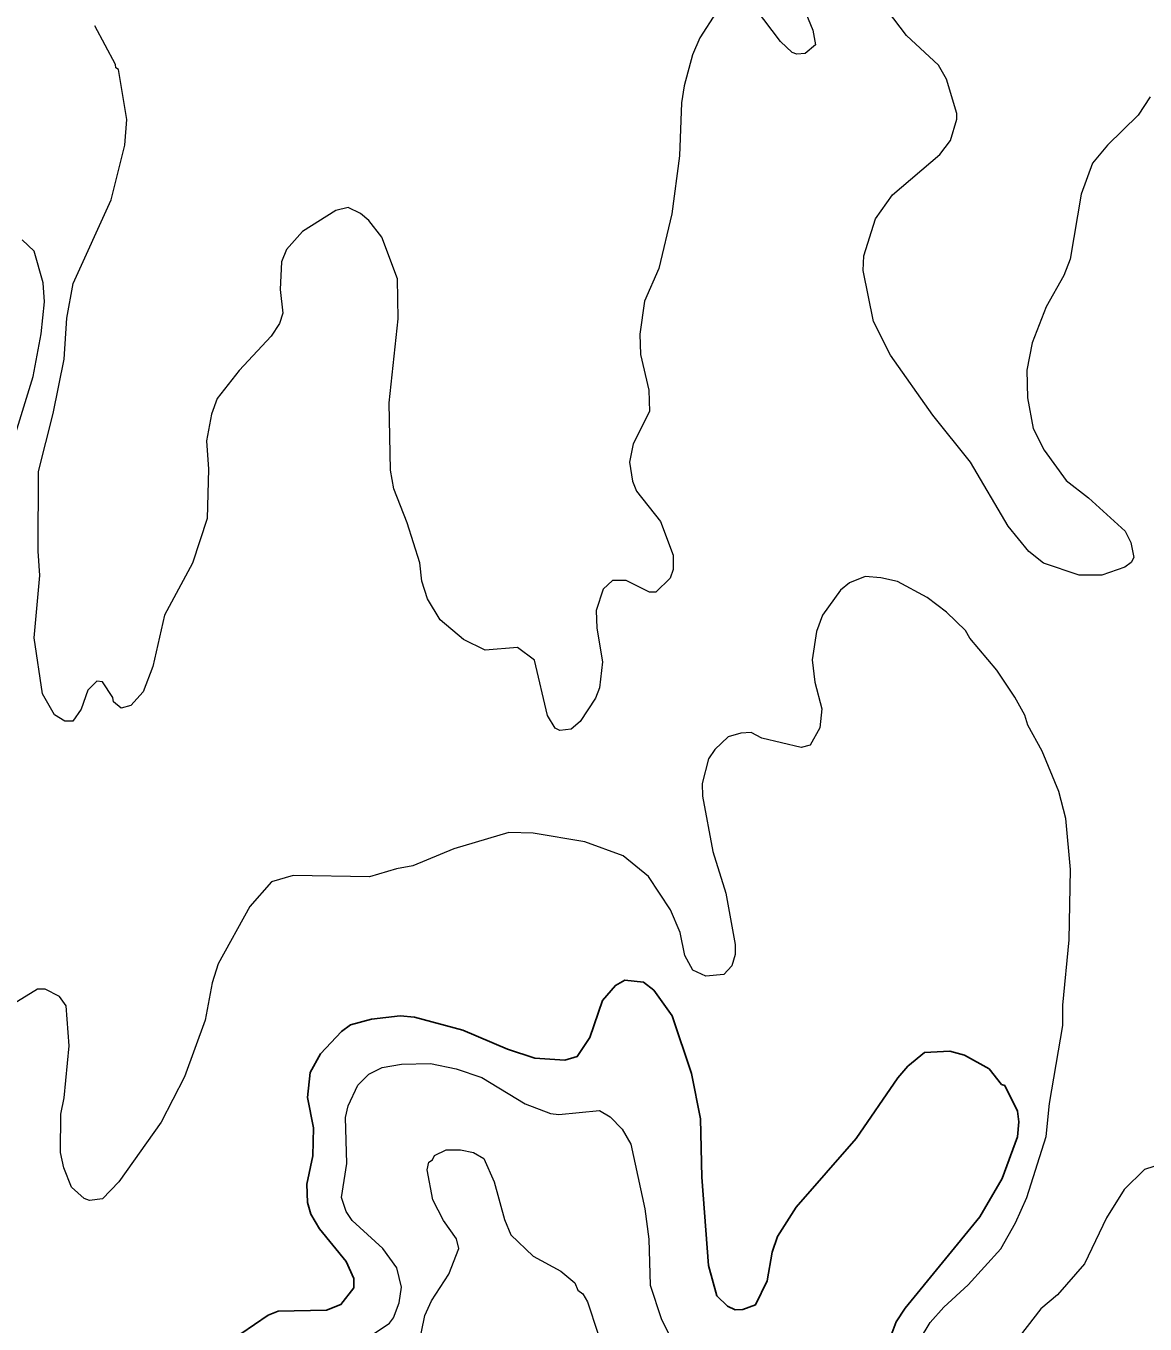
# Model space of a CAD drawing. Extents: x 598.3 to 623.2, y 6902.2 to 6930.1.
# Drawn here: x 606.557 to 607.945, y 6924.282 to 6925.891 of the extents above; entities that cross this region are included whole.
import ezdxf

# ---------------------------------------------------------------- set-up
doc = ezdxf.new("R2010")
doc.units = 0
doc.header["$LTSCALE"] = 0.032
doc.layers.add('1', color=7, linetype='Continuous', lineweight=25)
doc.layers.add('2', color=7, linetype='Continuous', lineweight=13)

msp = doc.modelspace()

# ---------------------------------------------------------------- linework, layer by layer
at = {"layer": '1'}
for points in [[(607.623, 6924.2489), (607.6369, 6924.2851), (607.6481, 6924.3022), (607.7407, 6924.4152), (607.7683, 6924.4626), (607.7872, 6924.5146), (607.789, 6924.5329), (607.7874, 6924.5461), (607.7714, 6924.5782), (607.7674, 6924.5794), (607.752, 6924.5985), (607.7214, 6924.6156), (607.7033, 6924.6206), (607.6719, 6924.6191), (607.6514, 6924.6019), (607.6387, 6924.5877), (607.5873, 6924.5122), (607.5126, 6924.4273), (607.4897, 6924.391), (607.4831, 6924.3713), (607.4766, 6924.3359), (607.4623, 6924.3062), (607.4464, 6924.3002), (607.437, 6924.3001), (607.4275, 6924.3046), (607.4143, 6924.3171), (607.4038, 6924.3548), (607.3957, 6924.4645), (607.394, 6924.5367), (607.3827, 6924.5931), (607.3591, 6924.6646), (607.3362, 6924.6961), (607.3233, 6924.706), (607.3004, 6924.7088), (607.2886, 6924.7021), (607.2725, 6924.6835), (607.2567, 6924.6375), (607.2411, 6924.6139), (607.2257, 6924.6093), (607.1887, 6924.6121), (607.1547, 6924.6229), (607.0995, 6924.6468), (607.0392, 6924.6627), (607.0214, 6924.6643), (606.9861, 6924.6602), (606.9598, 6924.6531), (606.9489, 6924.6448)], [(606.9489, 6924.6448), (606.9229, 6924.6173), (606.9098, 6924.5943), (606.9068, 6924.5632), (606.914, 6924.5254), (606.9132, 6924.4908), (606.906, 6924.4557), (606.9067, 6924.4328), (606.9106, 6924.4187), (606.9217, 6924.4002), (606.9545, 6924.3599), (606.9642, 6924.3389), (606.9643, 6924.3272), (606.948, 6924.3066), (606.9301, 6924.2995), (606.8703, 6924.2984), (606.858, 6924.2934), (606.8241, 6924.27)]]:
    msp.add_lwpolyline(points, dxfattribs=at)
at = {"layer": '2'}
for points in [[(607.9517, 6925.8038), (607.9368, 6925.7809), (607.8988, 6925.7438), (607.8804, 6925.7213), (607.866, 6925.6829), (607.8527, 6925.6023), (607.8448, 6925.582), (607.8229, 6925.5432), (607.8055, 6925.4987), (607.7989, 6925.4647), (607.7996, 6925.4304), (607.8066, 6925.3926), (607.8205, 6925.3656), (607.8475, 6925.3281), (607.8754, 6925.3066), (607.9208, 6925.2651), (607.9279, 6925.2511), (607.9314, 6925.2326), (607.9283, 6925.2264), (607.9202, 6925.2206), (607.8918, 6925.2106), (607.8638, 6925.2107), (607.8196, 6925.2254), (607.8011, 6925.2401), (607.7755, 6925.2716), (607.7291, 6925.3507), (607.6822, 6925.4089), (607.6298, 6925.4833), (607.6088, 6925.5251), (607.5957, 6925.5885), (607.5965, 6925.6065), (607.6113, 6925.6525), (607.6324, 6925.6821), (607.6911, 6925.7321), (607.7041, 6925.7496), (607.712, 6925.776), (607.7121, 6925.783), (607.699, 6925.8257), (607.6893, 6925.8431), (607.6494, 6925.8798), (607.5867, 6925.9627)], [(607.5246, 6925.9072), (607.5333, 6925.8864), (607.5365, 6925.8683), (607.5237, 6925.8572), (607.5135, 6925.8567), (607.5079, 6925.8588), (607.4932, 6925.8724), (607.4622, 6925.9131)], [(607.4133, 6925.908), (607.3931, 6925.8767), (607.3842, 6925.8557), (607.3739, 6925.8173), (607.3707, 6925.796), (607.3681, 6925.7306), (607.3585, 6925.6586), (607.3424, 6925.5909), (607.3245, 6925.5504), (607.3189, 6925.5095), (607.3197, 6925.4841), (607.3301, 6925.4401), (607.3309, 6925.4134), (607.3105, 6925.3735), (607.3059, 6925.3508), (607.3097, 6925.327), (607.3148, 6925.3149), (607.3445, 6925.2773), (607.3601, 6925.2356), (607.3603, 6925.2179), (607.3565, 6925.2071), (607.3388, 6925.1897), (607.3309, 6925.1898), (607.3018, 6925.2042), (607.285, 6925.2042)], [(607.285, 6925.2042), (607.2734, 6925.1935), (607.2646, 6925.1668), (607.2655, 6925.145), (607.2726, 6925.1033), (607.2686, 6925.071), (607.264, 6925.0583), (607.2447, 6925.0291), (607.2335, 6925.0196), (607.2196, 6925.018), (607.2139, 6925.0209), (607.2042, 6925.0367), (607.188, 6925.1054), (607.167, 6925.1208), (607.1272, 6925.1178), (607.1, 6925.131), (607.0712, 6925.1555), (607.0554, 6925.1813), (607.0485, 6925.2032), (607.0459, 6925.2261), (607.0302, 6925.2756), (607.0138, 6925.3178), (607.0095, 6925.341), (607.008, 6925.4242), (607.0192, 6925.5283), (607.0184, 6925.5782), (606.9987, 6925.6298), (606.9826, 6925.6504), (606.9723, 6925.6591), (606.9569, 6925.6663), (606.9418, 6925.6628), (606.9005, 6925.6367), (606.8807, 6925.6144), (606.8744, 6925.5992), (606.8727, 6925.565), (606.876, 6925.5354), (606.872, 6925.5228), (606.8614, 6925.507), (606.8221, 6925.4642), (606.7948, 6925.4296), (606.7877, 6925.4103), (606.7813, 6925.3772), (606.7838, 6925.3422), (606.782, 6925.2811), (606.764, 6925.2255), (606.7294, 6925.1611), (606.7147, 6925.0976), (606.7028, 6925.0661), (606.6875, 6925.0491), (606.6755, 6925.0456), (606.6661, 6925.0538), (606.6654, 6925.0592), (606.6525, 6925.0784), (606.6452, 6925.0794), (606.634, 6925.0682), (606.6258, 6925.0447), (606.6154, 6925.0296), (606.6055, 6925.0295), (606.5927, 6925.0376), (606.5781, 6925.0636), (606.5676, 6925.1329), (606.5748, 6925.2104), (606.5725, 6925.2404), (606.5732, 6925.3391), (606.5911, 6925.4109), (606.6048, 6925.4784), (606.6081, 6925.5294), (606.6161, 6925.5723), (606.663, 6925.6761), (606.68, 6925.7439), (606.6825, 6925.7755), (606.6722, 6925.8374), (606.6689, 6925.8397), (606.6685, 6925.8439), (606.6427, 6925.8917)], [(606.5433, 6925.3818), (606.5666, 6925.457), (606.5765, 6925.51), (606.5805, 6925.5497), (606.5789, 6925.5731), (606.5678, 6925.6125), (606.5527, 6925.6263)], [(607.6658, 6924.2622), (607.6791, 6924.2841), (607.6957, 6924.3031), (607.7261, 6924.3309), (607.7666, 6924.3756), (607.7846, 6924.4076), (607.7986, 6924.4391), (607.8229, 6924.5148), (607.8271, 6924.5556), (607.8433, 6924.6524), (607.8435, 6924.6777), (607.8514, 6924.7587), (607.853, 6924.8459), (607.8473, 6924.9091), (607.8385, 6924.9426), (607.8177, 6924.9924), (607.7999, 6925.0247), (607.7962, 6925.037), (607.7841, 6925.0596), (607.7617, 6925.0931), (607.7282, 6925.1325), (607.7227, 6925.1419), (607.699, 6925.1648), (607.6752, 6925.183), (607.6383, 6925.2027), (607.6178, 6925.2074), (607.5981, 6925.2089), (607.5787, 6925.201), (607.5676, 6925.1922), (607.5453, 6925.1611), (607.5379, 6925.141), (607.5326, 6925.1058), (607.5358, 6925.0781), (607.5446, 6925.045), (607.5419, 6925.0216), (607.5302, 6924.9998), (607.519, 6924.9971), (607.4701, 6925.0088), (607.4569, 6925.0156), (607.4442, 6925.0148), (607.4283, 6925.0102), (607.412, 6924.9947), (607.4041, 6924.983), (607.3963, 6924.9526), (607.3964, 6924.9366), (607.4094, 6924.8683), (607.4256, 6924.8165), (607.4369, 6924.7528)], [(607.4369, 6924.7528), (607.4369, 6924.7405), (607.4331, 6924.7265), (607.4231, 6924.7155), (607.4006, 6924.7137), (607.3846, 6924.7209), (607.3745, 6924.7393), (607.369, 6924.7677), (607.3567, 6924.7957), (607.3294, 6924.8373), (607.298, 6924.8629), (607.2505, 6924.8803), (607.1866, 6924.891), (607.1564, 6924.8917), (607.0881, 6924.8715), (607.0374, 6924.8503), (607.0171, 6924.8465), (606.9834, 6924.8368), (606.8887, 6924.8383), (606.8619, 6924.8304), (606.8352, 6924.7998), (606.7957, 6924.7289), (606.7886, 6924.7051), (606.7796, 6924.6592), (606.754, 6924.5888), (606.7252, 6924.5325), (606.6726, 6924.4585), (606.6522, 6924.4376), (606.6364, 6924.4354), (606.6298, 6924.4378), (606.6141, 6924.4518), (606.6045, 6924.4759), (606.6002, 6924.495), (606.6007, 6924.5426), (606.6049, 6924.5626), (606.6112, 6924.6274), (606.6073, 6924.6767), (606.5991, 6924.6885), (606.5813, 6924.6974), (606.5719, 6924.6974), (606.5417, 6924.6789)], [(606.9856, 6924.2682), (607.0083, 6924.2835), (607.0134, 6924.2901), (607.0202, 6924.3087), (607.0233, 6924.3281), (607.0174, 6924.3521), (607.0002, 6924.3758), (606.962, 6924.4108), (606.9544, 6924.4218), (606.9489, 6924.4391), (606.9553, 6924.4813), (606.9538, 6924.5383), (606.957, 6924.5529), (606.969, 6924.5785), (606.9826, 6924.592), (606.9993, 6924.6004), (607.0231, 6924.6044), (607.0592, 6924.6052), (607.0911, 6924.5988), (607.1229, 6924.5878), (607.1766, 6924.5553), (607.2081, 6924.5432)], [(607.2081, 6924.5432), (607.2185, 6924.5421), (607.269, 6924.547), (607.2819, 6924.5392), (607.2971, 6924.524), (607.3075, 6924.5054), (607.3252, 6924.425), (607.3301, 6924.3877), (607.3318, 6924.3306), (607.3452, 6924.2893), (607.3554, 6924.2691)], [(607.0443, 6924.2545), (607.0523, 6924.293), (607.0604, 6924.3112), (607.0819, 6924.3442), (607.0945, 6924.3761), (607.0913, 6924.3881), (607.0754, 6924.4107), (607.062, 6924.4362), (607.0549, 6924.4735), (607.057, 6924.4829), (607.0617, 6924.486), (607.064, 6924.4911), (607.0787, 6924.4983), (607.0964, 6924.4983), (607.1126, 6924.495), (607.1255, 6924.4874), (607.1383, 6924.4585), (607.1509, 6924.4118), (607.159, 6924.3931), (607.1867, 6924.3664), (607.2208, 6924.3478), (607.2383, 6924.3334), (607.2419, 6924.3245), (607.2482, 6924.3196), (607.2539, 6924.31), (607.2669, 6924.2709)], [(607.9796, 6924.485), (607.9446, 6924.474), (607.9196, 6924.4491), (607.8978, 6924.4139), (607.8702, 6924.357), (607.8368, 6924.3186), (607.8162, 6924.3011), (607.7823, 6924.2574)]]:
    msp.add_lwpolyline(points, dxfattribs=at)

doc.saveas('drawing.dxf')
